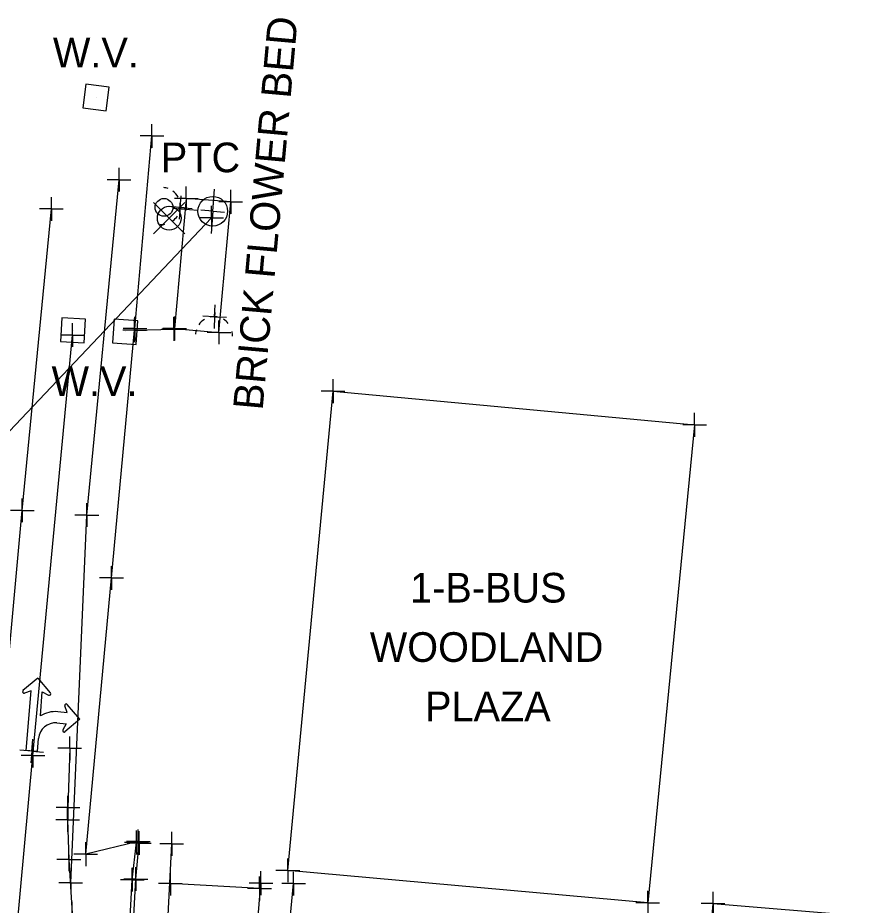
# Model space of a CAD drawing. Extents: x 0 to 1944463, y 0 to 420651.
# Drawn here: x 1942747.6 to 1942891.8, y 418000.9 to 418150.4 of the extents above; entities that cross this region are included whole.
import ezdxf

# ---------------------------------------------------------------- set-up
doc = ezdxf.new("R2010")
doc.units = 0
for name, color, linetype in [('SUR - DTM - Breaklines', 7, 'Continuous'), ('SUR - DTM - Breaklines - Points - Locators', 7, 'Continuous'), ('SUR - NON-TRAN - Buildings', 7, 'Continuous'), ('SUR - NON-TRAN - Buildings - Points - Locators', 7, 'Continuous'), ('SUR - NON-TRAN - Buildings Text', 7, 'Continuous'), ('SUR - NON-TRAN - Features', 7, 'Continuous'), ('SUR - NON-TRAN - Features - Points - Locators', 7, 'Continuous'), ('SUR - NON-TRAN - Features Text', 7, 'Continuous'), ('SUR - PROPERTY - Property Lines', 7, 'Continuous'), ('SUR - TR-CTRL - Pavement Marking', 7, 'Continuous'), ('SUR - TR-CTRL - Pavement Marking - Points - Locators', 7, 'Continuous'), ('SUR - TRAN - Features', 7, 'Continuous'), ('SUR - TRAN - Features - Points - Locators', 7, 'Continuous'), ('SUR - TRAN - Roads', 7, 'Continuous'), ('SUR - UTL - Overhead Wire Crossings', 7, 'Continuous'), ('SUR - UTL - Overhead Wire Crossings - Points - Locators', 7, 'Continuous'), ('SUR - UTL - Poles and Miscellaneous', 7, 'Continuous'), ('SUR - UTL - Poles and Miscellaneous - Points - Locators', 7, 'Continuous'), ('SUR - UTL - Poles and Miscellaneous Text', 7, 'Continuous'), ('SUR - UTL - Water', 7, 'Continuous'), ('SUR - UTL - Water - Points - Locators', 7, 'Continuous'), ('SUR - UTL - Water Text', 7, 'Continuous')]:
    doc.layers.add(name, color=color, linetype=linetype)

msp = doc.modelspace()

# ---------------------------------------------------------------- linework, layer by layer
at = {"layer": 'SUR - DTM - Breaklines'}
for points in [[(1942743.87, 418018.52), (1942748.39, 418067.4), (1942753.3, 418118.21)], [(1942845.65, 417851.44), (1942844.56, 417850.19), (1942842.76, 417849.55), (1942840.8, 417849.92), (1942830.79, 417855.54), (1942821.43, 417862.86), (1942815.23, 417868.43), (1942812.75, 417870.86), (1942801.06, 417883.46), (1942793.31, 417893.18), (1942791.48, 417895.79), (1942786.15, 417904.65), (1942777.32, 417922.4), (1942769.18, 417947.2), (1942767.42, 417957.6), (1942765.99, 417970.66), (1942765.85, 417974.49), (1942767.54, 418005.28), (1942768.1, 418011.35)]]:
    msp.add_lwpolyline(points, dxfattribs=at)
at = {"layer": 'SUR - DTM - Breaklines - Points - Locators'}
for p, q in [((1942753.3, 418118.21), (1942753.3, 418120.21)), ((1942753.3, 418118.21), (1942751.3, 418118.21)), ((1942753.3, 418118.21), (1942755.3, 418118.21)), ((1942753.3, 418118.21), (1942753.3, 418116.21)), ((1942748.39, 418067.4), (1942748.39, 418069.4)), ((1942748.39, 418067.4), (1942746.39, 418067.4)), ((1942748.39, 418067.4), (1942750.39, 418067.4)), ((1942748.39, 418067.4), (1942748.39, 418065.4)), ((1942768.1, 418011.35), (1942768.1, 418013.35)), ((1942768.1, 418011.35), (1942766.1, 418011.35)), ((1942768.1, 418011.35), (1942770.1, 418011.35)), ((1942768.1, 418011.35), (1942768.1, 418009.35)), ((1942767.54, 418005.28), (1942767.54, 418007.28)), ((1942767.54, 418005.28), (1942765.54, 418005.28)), ((1942767.54, 418005.28), (1942769.54, 418005.28)), ((1942767.54, 418005.28), (1942767.54, 418003.28))]:
    msp.add_line(p, q, dxfattribs=at)
at = {"layer": 'SUR - NON-TRAN - Buildings'}
msp.add_line((1942800.78, 418087.51), (1942861.72, 418081.83), dxfattribs=at)
for points in [[(1942861.72, 418081.83), (1942853.83, 418001.28), (1942793.16, 418006.74), (1942800.78, 418087.51)], [(1942954.9, 417892.18), (1942856.97, 417901.23), (1942856.04, 417902.23), (1942856.11, 417903.16), (1942856.72, 417903.14), (1942864.84, 418001.13), (1942964.21, 417992.89)]]:
    msp.add_lwpolyline(points, close=True, dxfattribs=at)
at = {"layer": 'SUR - NON-TRAN - Buildings - Points - Locators'}
for p, q in [((1942800.78, 418087.51), (1942800.78, 418089.51)), ((1942800.78, 418087.51), (1942798.78, 418087.51)), ((1942800.78, 418087.51), (1942802.78, 418087.51)), ((1942800.78, 418087.51), (1942800.78, 418085.51)), ((1942861.72, 418081.83), (1942861.72, 418083.83)), ((1942861.72, 418081.83), (1942859.72, 418081.83)), ((1942861.72, 418081.83), (1942863.72, 418081.83)), ((1942861.72, 418081.83), (1942861.72, 418079.83)), ((1942793.16, 418006.74), (1942793.16, 418008.74)), ((1942793.16, 418006.74), (1942791.16, 418006.74)), ((1942793.16, 418006.74), (1942795.16, 418006.74)), ((1942793.16, 418006.74), (1942793.16, 418004.74)), ((1942853.83, 418001.28), (1942853.83, 418003.28)), ((1942864.84, 418001.13), (1942864.84, 418003.13)), ((1942853.83, 418001.28), (1942851.83, 418001.28)), ((1942853.83, 418001.28), (1942855.83, 418001.28)), ((1942853.83, 418001.28), (1942853.83, 417999.28)), ((1942864.84, 418001.13), (1942862.84, 418001.13)), ((1942864.84, 418001.13), (1942866.84, 418001.13)), ((1942864.84, 418001.13), (1942864.84, 417999.13))]:
    msp.add_line(p, q, dxfattribs=at)
at = {"layer": 'SUR - NON-TRAN - Features'}
msp.add_lwpolyline([(1942774.08, 418098.07), (1942781.56, 418097.41), (1942783.53, 418119.41), (1942776.05, 418119.99)], close=True, dxfattribs=at)
for points in [[(1942897.92, 417891.94), (1942849.1, 417892.44), (1942840.15, 417898.52), (1942826.26, 417915.06), (1942801.69, 417944.46), (1942786.47, 417977.69), (1942788.63, 418004.59)], [(1942897.61, 417896.26), (1942849.2, 417896.39), (1942849.2, 417899.01), (1942841.88, 417900.04), (1942844.3, 417902.13), (1942830.35, 417918.22), (1942805.44, 417947.15), (1942791.55, 417977.18), (1942794.14, 418004.51)]]:
    msp.add_lwpolyline(points, dxfattribs=at)
at = {"layer": 'SUR - NON-TRAN - Features - Points - Locators'}
for p, q in [((1942776.05, 418119.99), (1942776.05, 418121.99)), ((1942783.53, 418119.41), (1942783.53, 418121.41)), ((1942776.05, 418119.99), (1942774.05, 418119.99)), ((1942776.05, 418119.99), (1942778.05, 418119.99)), ((1942776.05, 418119.99), (1942776.05, 418117.99)), ((1942783.53, 418119.41), (1942781.53, 418119.41)), ((1942783.53, 418119.41), (1942785.53, 418119.41)), ((1942783.53, 418119.41), (1942783.53, 418117.41)), ((1942774.08, 418098.07), (1942774.08, 418100.07)), ((1942774.08, 418098.07), (1942772.08, 418098.07)), ((1942774.08, 418098.07), (1942776.08, 418098.07)), ((1942774.08, 418098.07), (1942774.08, 418096.07)), ((1942781.56, 418097.41), (1942781.56, 418099.41)), ((1942781.56, 418097.41), (1942779.56, 418097.41)), ((1942781.56, 418097.41), (1942783.56, 418097.41)), ((1942781.56, 418097.41), (1942781.56, 418095.41)), ((1942788.63, 418004.59), (1942788.63, 418006.59)), ((1942794.14, 418004.51), (1942794.14, 418006.51)), ((1942788.63, 418004.59), (1942786.63, 418004.59)), ((1942788.63, 418004.59), (1942790.63, 418004.59)), ((1942788.63, 418004.59), (1942788.63, 418002.59)), ((1942794.14, 418004.51), (1942792.14, 418004.51)), ((1942794.14, 418004.51), (1942796.14, 418004.51)), ((1942794.14, 418004.51), (1942794.14, 418002.51))]:
    msp.add_line(p, q, dxfattribs=at)
at = {"layer": 'SUR - PROPERTY - Property Lines'}
for p, q in [((1942764.71, 418123.13), (1942764.71, 418125.13)), ((1942764.71, 418123.13), (1942762.71, 418123.13)), ((1942764.71, 418123.13), (1942766.71, 418123.13)), ((1942764.71, 418123.13), (1942764.71, 418121.13)), ((1942759.28, 418066.62), (1942759.28, 418068.62)), ((1942759.28, 418066.62), (1942757.28, 418066.62)), ((1942759.28, 418066.62), (1942761.28, 418066.62)), ((1942759.28, 418066.62), (1942759.28, 418064.62)), ((1942756.57, 418004.66), (1942756.57, 418006.66)), ((1942756.57, 418004.66), (1942754.57, 418004.66)), ((1942756.57, 418004.66), (1942758.57, 418004.66)), ((1942756.57, 418004.66), (1942756.57, 418002.66))]:
    msp.add_line(p, q, dxfattribs=at)
at = {"layer": 'SUR - TR-CTRL - Pavement Marking'}
for p, q in [((1942751.02, 418039.14), (1942748.52, 418037.03)), ((1942751.02, 418039.14), (1942753.13, 418036.65)), ((1942749.88, 418036.98), (1942748.75, 418036.62)), ((1942749.06, 418026.92), (1942749.88, 418036.98)), ((1942751.45, 418032.78), (1942751.78, 418036.83)), ((1942751.78, 418036.83), (1942752.84, 418036.28)), ((1942755.94, 418033.36), (1942755.57, 418034.5)), ((1942758.1, 418032.23), (1942755.98, 418034.72)), ((1942754.38, 418033.49), (1942755.94, 418033.36)), ((1942758.1, 418032.23), (1942755.6, 418030.11)), ((1942754.22, 418031.59), (1942755.78, 418031.46)), ((1942755.78, 418031.46), (1942755.24, 418030.41)), ((1942750.96, 418026.76), (1942751.14, 418028.98)), ((1942750.96, 418026.76), (1942749.06, 418026.92))]:
    msp.add_line(p, q, dxfattribs=at)
for points in [[(1942756.41, 418027.32), (1942756.1, 418017.32), (1942756.04, 418015.26), (1942756.25, 418008.6), (1942756.83, 417999.46)], [(1942788.39, 418003.69), (1942773.38, 418004.53)]]:
    msp.add_lwpolyline(points, dxfattribs=at)
for centre, radius, start, end in [((1942748.68, 418036.85), 0.238, 130.3116, 287.7599), ((1942752.95, 418036.5), 0.238, 242.8184, 40.3116), ((1942755.8, 418034.57), 0.238, 40.3116, 197.7599), ((1942753.99, 418028.74), 4.76, 85.3116, 122.1815), ((1942753.99, 418028.74), 2.86, 85.3116, 175.3116), ((1942755.45, 418030.3), 0.238, 152.8184, 310.3116)]:
    msp.add_arc(centre, radius, start, end, dxfattribs=at)
at = {"layer": 'SUR - TR-CTRL - Pavement Marking - Points - Locators'}
for p, q in [((1942756.41, 418027.32), (1942756.41, 418029.32)), ((1942750.01, 418026.84), (1942750.17, 418028.83)), ((1942750.01, 418026.84), (1942748.01, 418027)), ((1942750.01, 418026.84), (1942749.84, 418024.85)), ((1942750.01, 418026.84), (1942752, 418026.68)), ((1942756.41, 418027.32), (1942754.41, 418027.32)), ((1942756.41, 418027.32), (1942758.41, 418027.32)), ((1942756.41, 418027.32), (1942756.41, 418025.32)), ((1942756.1, 418017.32), (1942756.1, 418019.32)), ((1942756.1, 418017.32), (1942754.1, 418017.32)), ((1942756.04, 418015.26), (1942756.04, 418017.26)), ((1942756.1, 418017.32), (1942758.1, 418017.32)), ((1942756.1, 418017.32), (1942756.1, 418015.32)), ((1942756.04, 418015.26), (1942754.04, 418015.26)), ((1942756.04, 418015.26), (1942758.04, 418015.26)), ((1942756.04, 418015.26), (1942756.04, 418013.26)), ((1942756.25, 418008.6), (1942756.25, 418010.6)), ((1942756.25, 418008.6), (1942754.25, 418008.6)), ((1942756.25, 418008.6), (1942758.25, 418008.6)), ((1942756.25, 418008.6), (1942756.25, 418006.6)), ((1942773.38, 418004.53), (1942773.38, 418006.53)), ((1942788.39, 418003.69), (1942788.39, 418005.69)), ((1942773.38, 418004.53), (1942771.38, 418004.53)), ((1942773.38, 418004.53), (1942775.38, 418004.53)), ((1942773.38, 418004.53), (1942773.38, 418002.53)), ((1942788.39, 418003.69), (1942786.39, 418003.69)), ((1942788.39, 418003.69), (1942790.39, 418003.69)), ((1942788.39, 418003.69), (1942788.39, 418001.69)), ((1942756.83, 417999.46), (1942756.83, 418001.46))]:
    msp.add_line(p, q, dxfattribs=at)
at = {"layer": 'SUR - TRAN - Features'}
for points in [[(1942767.38, 418098.04), (1942770.25, 418130.53)], [(1942767.96, 418011.61), (1942759.09, 418009.47), (1942763.44, 418056.03), (1942767.34, 418097.77), (1942773.92, 418097.98)], [(1942846.03, 417851.16), (1942844.83, 417849.66), (1942842.88, 417848.99), (1942840.57, 417849.51), (1942830.46, 417855.14), (1942821.09, 417862.46), (1942814.61, 417868.3), (1942812.42, 417870.57), (1942800.8, 417883.21), (1942792.78, 417893.11), (1942791.06, 417895.51), (1942785.65, 417904.37), (1942776.77, 417922.19), (1942768.71, 417946.98), (1942766.86, 417957.6), (1942765.44, 417970.76), (1942765.29, 417974.42), (1942766.95, 418005.16), (1942767.65, 418011.44)], [(1943114.83, 417624.9), (1943103.45, 417639.13), (1943095.3, 417651.48), (1943083.43, 417672.65), (1943076.72, 417682.25), (1943055.25, 417704.39), (1943020.97, 417735.54), (1942996.78, 417756.05), (1942978.45, 417770.7), (1942923.48, 417810.42), (1942907.46, 417821.14), (1942884.28, 417835.76), (1942865.83, 417846.65), (1942848.31, 417856.51), (1942835.5, 417863.86), (1942826.29, 417870.82), (1942818.4, 417877.86), (1942796.29, 417899.44), (1942790.86, 417907.34), (1942782.32, 417924.54), (1942774.78, 417947.78), (1942772.79, 417958.55), (1942771.55, 417970.78), (1942773.59, 418011.21)]]:
    msp.add_lwpolyline(points, dxfattribs=at)
at = {"layer": 'SUR - TRAN - Features - Points - Locators'}
for p, q in [((1942770.25, 418130.53), (1942770.25, 418132.53)), ((1942770.25, 418130.53), (1942768.25, 418130.53)), ((1942770.25, 418130.53), (1942772.25, 418130.53)), ((1942770.25, 418130.53), (1942770.25, 418128.53)), ((1942767.34, 418097.77), (1942767.34, 418099.77)), ((1942767.38, 418098.04), (1942767.38, 418100.04)), ((1942773.92, 418097.98), (1942773.92, 418099.98)), ((1942767.38, 418098.04), (1942765.38, 418098.04)), ((1942767.38, 418098.04), (1942769.38, 418098.04)), ((1942767.38, 418098.04), (1942767.38, 418096.04)), ((1942767.34, 418097.77), (1942765.34, 418097.77)), ((1942767.34, 418097.77), (1942769.34, 418097.77)), ((1942767.34, 418097.77), (1942767.34, 418095.77)), ((1942773.92, 418097.98), (1942771.92, 418097.98)), ((1942773.92, 418097.98), (1942775.92, 418097.98)), ((1942773.92, 418097.98), (1942773.92, 418095.98)), ((1942763.44, 418056.03), (1942763.44, 418058.03)), ((1942763.44, 418056.03), (1942761.44, 418056.03)), ((1942763.44, 418056.03), (1942765.44, 418056.03)), ((1942763.44, 418056.03), (1942763.44, 418054.03)), ((1942767.65, 418011.44), (1942767.65, 418013.44)), ((1942767.96, 418011.61), (1942767.96, 418013.61)), ((1942773.59, 418011.21), (1942773.59, 418013.21)), ((1942759.09, 418009.47), (1942759.09, 418011.47)), ((1942767.65, 418011.44), (1942765.65, 418011.44)), ((1942767.96, 418011.61), (1942765.96, 418011.61)), ((1942767.65, 418011.44), (1942769.65, 418011.44)), ((1942767.65, 418011.44), (1942767.65, 418009.44)), ((1942767.96, 418011.61), (1942769.96, 418011.61)), ((1942767.96, 418011.61), (1942767.96, 418009.61)), ((1942773.59, 418011.21), (1942771.59, 418011.21)), ((1942773.59, 418011.21), (1942775.59, 418011.21)), ((1942773.59, 418011.21), (1942773.59, 418009.21)), ((1942759.09, 418009.47), (1942757.09, 418009.47)), ((1942759.09, 418009.47), (1942761.09, 418009.47)), ((1942759.09, 418009.47), (1942759.09, 418007.47)), ((1942766.95, 418005.16), (1942766.95, 418007.16)), ((1942766.95, 418005.16), (1942764.95, 418005.16)), ((1942766.95, 418005.16), (1942768.95, 418005.16)), ((1942766.95, 418005.16), (1942766.95, 418003.16))]:
    msp.add_line(p, q, dxfattribs=at)
at = {"layer": 'SUR - TRAN - Roads'}
msp.add_lwpolyline([(1942756.57, 418004.66), (1942759.28, 418066.62), (1942764.71, 418123.13)], dxfattribs=at)
at = {"layer": 'SUR - UTL - Overhead Wire Crossings'}
msp.add_lwpolyline([(1942688.07, 418019.42), (1942780.31, 418116.73)], dxfattribs=at)
at = {"layer": 'SUR - UTL - Overhead Wire Crossings - Points - Locators'}
for q in [(1942780.31, 418118.73), (1942778.31, 418116.73), (1942782.31, 418116.73), (1942780.31, 418114.73)]:
    msp.add_line((1942780.31, 418116.73), q, dxfattribs=at)
at = {"layer": 'SUR - UTL - Poles and Miscellaneous'}
for p, q in [((1942780.51, 418117.83), (1942780.81, 418121.57)), ((1942773.79, 418118.36), (1942778.02, 418118.03)), ((1942775.73, 418118.4), (1942775.03, 418118.46)), ((1942780.51, 418117.83), (1942780.22, 418114.09)), ((1942780.87, 418100.76), (1942780.83, 418100.06))]:
    msp.add_line(p, q, dxfattribs=at)
for centre, radius in [((1942772.29, 418118.48), 1.5), ((1942780.51, 418117.83), 2.5)]:
    msp.add_circle(centre, radius, dxfattribs=at)
for centre, start, end in [((1942771.92, 418118.71), 70.0917, 83.9812), ((1942771.92, 418118.71), 28.468, 53.238), ((1942771.92, 418118.71), 342.4261, 8.9415), ((1942771.92, 418118.71), 306.7831, 327.1256), ((1942771.92, 418118.71), 264.9052, 279.5261), ((1942780.72, 418096.93), 120.9991, 145.7692), ((1942780.72, 418096.93), 74.9573, 101.4726), ((1942780.72, 418096.93), 39.3143, 59.6568), ((1942780.72, 418096.93), 162.6229, 176.5123), ((1942780.72, 418096.93), 357.4364, 12.0573)]:
    msp.add_arc(centre, 3.12, start, end, dxfattribs=at)
at = {"layer": 'SUR - UTL - Poles and Miscellaneous - Points - Locators'}
for p, q in [((1942775.03, 418118.46), (1942775.21, 418120.45)), ((1942780.51, 418117.84), (1942780.67, 418119.84)), ((1942775.03, 418118.46), (1942773.04, 418118.64)), ((1942775.03, 418118.46), (1942774.86, 418116.47)), ((1942775.03, 418118.46), (1942777.03, 418118.28)), ((1942780.51, 418117.84), (1942778.52, 418118)), ((1942780.51, 418117.84), (1942780.35, 418115.85)), ((1942780.51, 418117.84), (1942782.5, 418117.68)), ((1942780.83, 418100.06), (1942780.92, 418102.05)), ((1942780.83, 418100.06), (1942778.84, 418100.15)), ((1942780.83, 418100.06), (1942780.74, 418098.06)), ((1942780.83, 418100.06), (1942782.83, 418099.97))]:
    msp.add_line(p, q, dxfattribs=at)
at = {"layer": 'SUR - UTL - Water'}
for p, q in [((1942760.83, 418136.99), (1942760.83, 418136.99)), ((1942773.17, 418116.66), (1942770.52, 418119.31)), ((1942773.17, 418116.66), (1942775.82, 418119.31)), ((1942773.17, 418116.66), (1942770.52, 418114.01)), ((1942773.17, 418116.66), (1942775.82, 418114.01)), ((1942756.96, 418097.74), (1942756.96, 418097.74)), ((1942765.75, 418097.5), (1942765.75, 418097.5))]:
    msp.add_line(p, q, dxfattribs=at)
for points in [[(1942763.06, 418138.73), (1942759.1, 418139.23), (1942758.59, 418135.26), (1942762.56, 418134.76), (1942763.06, 418138.73)], [(1942758.84, 418095.63), (1942759.08, 418099.62), (1942755.08, 418099.85), (1942754.85, 418095.86), (1942758.84, 418095.63)], [(1942767.61, 418095.37), (1942767.88, 418099.36), (1942763.89, 418099.63), (1942763.62, 418095.64), (1942767.61, 418095.37)], [(1942721.71, 417720.78), (1942729.22, 417801.1), (1942737.09, 417885.44), (1942743.84, 417957.42), (1942750.2, 418026.1), (1942756.89, 418096.95)]]:
    msp.add_lwpolyline(points, dxfattribs=at)
msp.add_circle((1942773.17, 418116.66), 2, dxfattribs=at)
at = {"layer": 'SUR - UTL - Water - Points - Locators'}
for p, q in [((1942756.89, 418096.95), (1942756.89, 418098.95)), ((1942756.89, 418096.95), (1942754.89, 418096.95)), ((1942756.89, 418096.95), (1942758.89, 418096.95)), ((1942756.89, 418096.95), (1942756.89, 418094.95)), ((1942750.2, 418026.1), (1942750.2, 418028.1)), ((1942750.2, 418026.1), (1942748.2, 418026.1)), ((1942750.2, 418026.1), (1942752.2, 418026.1)), ((1942750.2, 418026.1), (1942750.2, 418024.1))]:
    msp.add_line(p, q, dxfattribs=at)

# ---------------------------------------------------------------- texts
at = {"layer": 'SUR - NON-TRAN - Buildings Text'}
for s, p in [('1-B-BUS', (1942813.76, 418051.88)), ('WOODLAND', (1942806.98, 418041.88)), ('PLAZA', (1942816.29, 418031.88))]:
    msp.add_text(s, height=5, dxfattribs=at).set_placement(p)
at = {"layer": 'SUR - NON-TRAN - Features Text'}
msp.add_text('BRICK FLOWER BED', height=5, rotation=84.8768, dxfattribs=at).set_placement((1942788.91, 418084.19))
at = {"layer": 'SUR - UTL - Poles and Miscellaneous Text'}
msp.add_text('PTC', height=5, dxfattribs=at).set_placement((1942771.76, 418124.4))
at = {"layer": 'SUR - UTL - Water Text'}
for p in [(1942753.57, 418142.06), (1942753.34, 418086.69)]:
    msp.add_text('W.V.', height=5, dxfattribs=at).set_placement(p)

doc.saveas('drawing.dxf')
